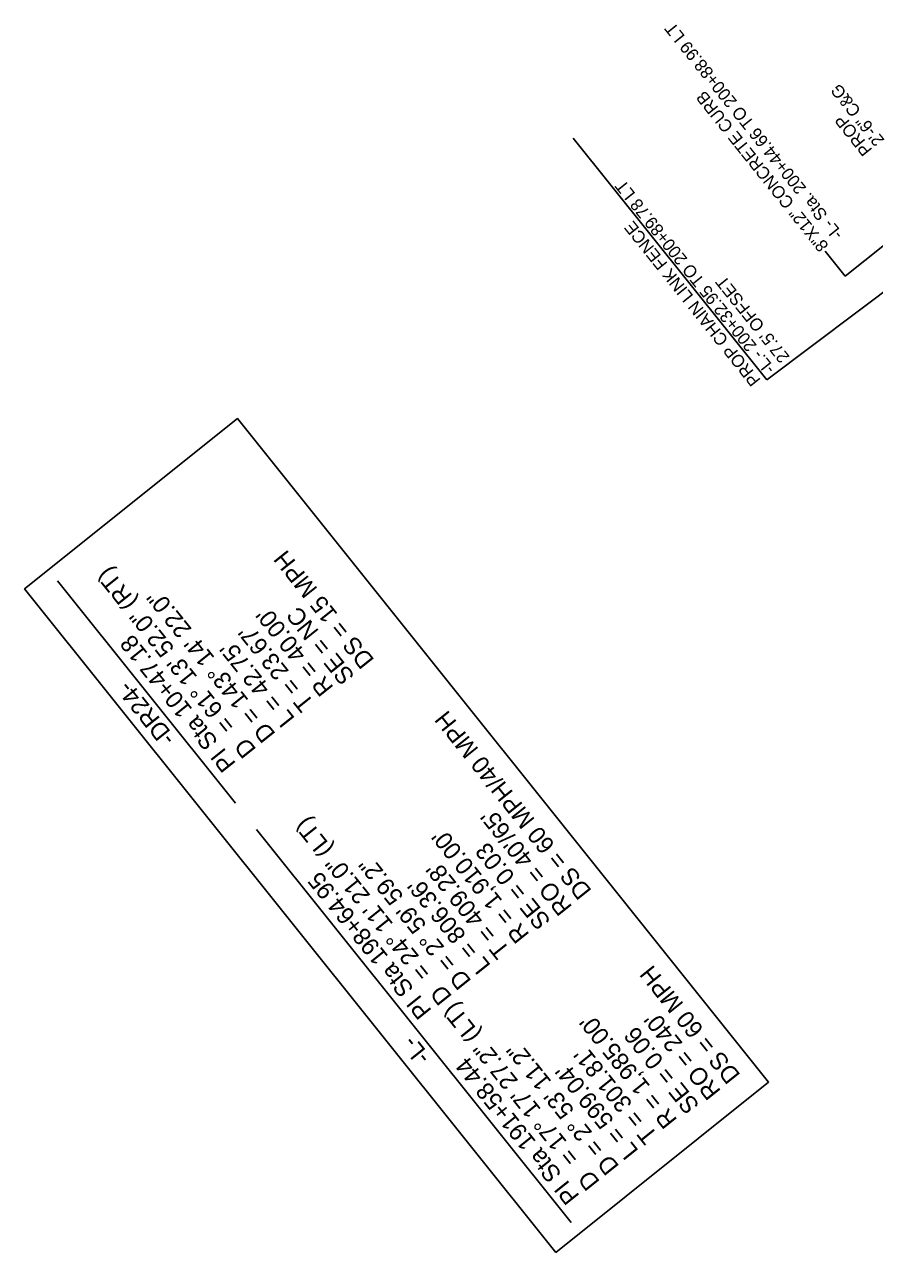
# Model space of a CAD drawing. Extents: x 472216 to 481979, y 489069 to 507339.
# Drawn here: x 473765.3 to 474108.5, y 504991.7 to 505487.6 of the extents above; entities that cross this region are included whole.
import ezdxf

# ---------------------------------------------------------------- set-up
doc = ezdxf.new("R2010")
doc.units = 0
for name, color, linetype in [('Exist Horizontal Alignment Point', 7, 'Continuous'), ('Prop Drainage Structure Pipe CSP 15in', 7, 'Continuous'), ('Prop Rem of Exist Asph Pvmt', 7, 'Continuous'), ('Sheet Block Revision CELL', 7, 'Continuous')]:
    doc.layers.add(name, color=color, linetype=linetype)

msp = doc.modelspace()

# ---------------------------------------------------------------- linework, layer by layer
at = {"layer": 'Exist Horizontal Alignment Point'}
msp.add_lwpolyline([(473979.78, 504991.65), (473765.28, 505259.66), (473851.24, 505328.45), (474065.73, 505060.44)], close=True, dxfattribs=at)
at = {"layer": 'Prop Rem of Exist Asph Pvmt'}
for p, q in [((473850.43, 505173.12), (473778.62, 505262.85)), ((473985.97, 505003.76), (473858.94, 505162.49))]:
    msp.add_line(p, q, dxfattribs=at)
at = {"layer": 'Sheet Block Revision CELL'}
for p, q in [((474096.63, 505385.98), (474202.19, 505470.09)), ((474217.43, 505458.94), (474065, 505344.03)), ((474065, 505344.03), (473986.86, 505441.67)), ((474096.63, 505385.98), (474088.54, 505396.08))]:
    msp.add_line(p, q, dxfattribs=at)

# ---------------------------------------------------------------- texts
at = {"layer": 'Prop Drainage Structure Pipe CSP 15in'}
for s, p in [('-L- Sta. 200+44.66 TO 200+88.99 LT', (474096.1, 505403.02)), ('2\'-6" C&G', (474112.79, 505440.94)), ('8"X12" CONCRETE CURB', (474090.24, 505398.33)), ('PROP ', (474107.85, 505436.98)), ('-L.- 200+32.95 TO 200+89.78 LT', (474068.63, 505348.7)), ('PROP CHAIN LINK FENCE', (474062.77, 505344.01)), ("27.5' OFFSET ", (474074.48, 505353.38))]:
    msp.add_text(s, height=5, rotation=128.6712, dxfattribs=at).set_placement(p)
at = {"layer": 'Prop Rem of Exist Asph Pvmt'}
for s, p in [('DS = 15 MPH', (473906.8, 505230.97)), ('= 61%%d 13\' 52.0" (RT)', (473850.86, 505204.69)), ('D = 143%%d 14\' 22.0"', (473866.93, 505201.09)), ("R = 40.00'", (473890.35, 505219.84)), ('SE = NC', (473898.92, 505224.48)), ('PI Sta 10+47.18', (473850.9, 505189.12)), ("T = 23.67'", (473882.55, 505213.59)), ("L = 42.75'", (473874.74, 505207.34)), ('-DR24-', (473826.5, 505199.5)), ('DS = 60 MPH/40 MPH', (473994.59, 505137.76)), ('D', (473859.12, 505194.84)), ('= 24%%d 11\' 21.0" (LT)', (473929.94, 505104.92)), ("RO = 40'/65'", (473986.71, 505131.26)), ("R = 1,910.00'", (473969.43, 505120.07)), ('SE = 0.03', (473978.1, 505125.54)), ('PI Sta 198+64.95', (473929.97, 505089.35)), ('D = 2%%d 59\' 59.2"', (473946.01, 505101.32)), ("T = 409.28'", (473961.62, 505113.82)), ("L = 806.36'", (473953.81, 505107.57)), ('DS = 60 MPH', (474054.65, 505063.33)), ('D', (473938.2, 505095.07)), ('= 17%%d 17\' 27.2" (LT)', (473989.64, 505030.06)), ("R = 1,985.00'", (474029.13, 505045.21)), ("RO = 240'", (474046.77, 505056.84)), ('SE = 0.06', (474038.16, 505051.12)), ('-L-', (473929.54, 505070.76)), ('D = 2%%d 53\' 11.2"', (474005.7, 505026.46)), ("T = 301.81'", (474021.32, 505038.96)), ('PI Sta 191+58.44', (473989.67, 505014.49)), ("L = 599.04'", (474013.51, 505032.71)), ('D', (473997.9, 505020.21))]:
    msp.add_text(s, height=7, rotation=128.6712, dxfattribs=at).set_placement(p)

doc.saveas('drawing.dxf')
